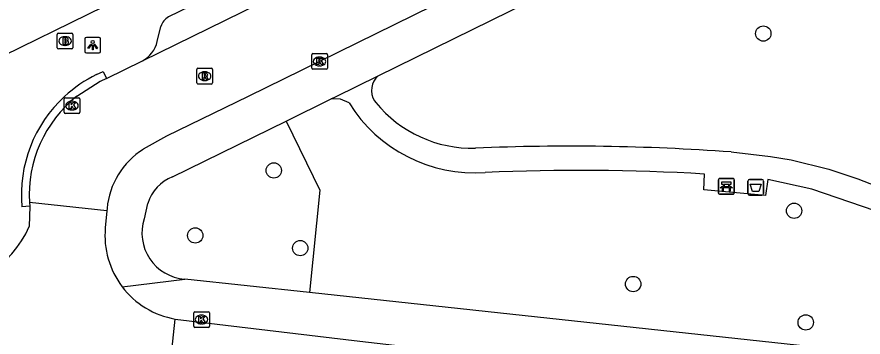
# Model space of a CAD drawing. Extents: x 160457 to 162082, y 388340 to 389736.
# Drawn here: x 161449.3 to 161503.3, y 388484.7 to 388505.1 of the extents above; entities that cross this region are included whole.
import ezdxf

# ---------------------------------------------------------------- set-up
doc = ezdxf.new("R2010")
doc.units = 0
for name, color, linetype in [('IMGEO_Afvalbak', 7, 'Continuous'), ('IMGEO_Bank', 7, 'Continuous'), ('IMGEO_Boom', 7, 'Continuous'), ('IMGEO_Brandkraan', 7, 'Continuous'), ('IMGEO_Groenvoorziening', 7, 'Continuous'), ('IMGEO_Kolk', 7, 'Continuous'), ('IMGEO_Lichtpunt', 7, 'Continuous'), ('IMGEO_Rijbaan_lokaal_open', 7, 'Continuous'), ('IMGEO_Rioolput', 7, 'Continuous'), ('IMGEO_Voetpad_halfverhard', 7, 'Continuous'), ('IMGEO_Voetpad_open', 7, 'Continuous')]:
    doc.layers.add(name, color=color, linetype=linetype)

msp = doc.modelspace()

# ---------------------------------------------------------------- linework, layer by layer
at = {"layer": 'IMGEO_Afvalbak'}
for p, q in [((161495.919, 388493.797), (161495.919, 388494.597)), ((161495.919, 388494.597), (161495.919, 388493.797)), ((161496.019, 388494.697), (161496.809, 388494.697)), ((161496.809, 388494.697), (161496.019, 388494.697)), ((161496.909, 388494.597), (161496.909, 388493.797)), ((161496.909, 388493.797), (161496.909, 388494.597)), ((161496.809, 388493.697), (161496.019, 388493.697)), ((161496.019, 388493.697), (161496.809, 388493.697))]:
    msp.add_line(p, q, dxfattribs=at)
msp.add_lwpolyline([(161496.062, 388494.411), (161496.766, 388494.411), (161496.617, 388493.941), (161496.211, 388493.941), (161496.062, 388494.411)], dxfattribs=at)
for centre, start, end in [((161496.019, 388494.597), 90, 180), ((161496.019, 388494.597), 90, 180), ((161496.809, 388494.597), 0, 90), ((161496.809, 388494.597), 360, 90), ((161496.019, 388493.797), 180, 270), ((161496.019, 388493.797), 180, 270), ((161496.809, 388493.797), 270, 0), ((161496.809, 388493.797), 270, 0)]:
    msp.add_arc(centre, 0.1, start, end, dxfattribs=at)
at = {"layer": 'IMGEO_Bank'}
for p, q in [((161494.042, 388493.837), (161494.042, 388494.678)), ((161494.042, 388494.678), (161494.042, 388493.837)), ((161494.117, 388494.762), (161494.958, 388494.762)), ((161494.958, 388494.762), (161494.117, 388494.762)), ((161495.042, 388494.687), (161495.042, 388493.846)), ((161495.042, 388493.846), (161495.042, 388494.687)), ((161494.739, 388494.16), (161494.346, 388494.16)), ((161494.351, 388494.268), (161494.351, 388494.374)), ((161494.395, 388494.374), (161494.395, 388494.268)), ((161494.683, 388494.38), (161494.401, 388494.38)), ((161494.401, 388494.262), (161494.683, 388494.262)), ((161494.689, 388494.268), (161494.689, 388494.374)), ((161494.733, 388494.374), (161494.733, 388494.268)), ((161494.967, 388493.762), (161494.126, 388493.762)), ((161494.126, 388493.762), (161494.967, 388493.762))]:
    msp.add_line(p, q, dxfattribs=at)
for points in [[(161494.345, 388494.38), (161494.259, 388494.38), (161494.259, 388494.541), (161494.822, 388494.541), (161494.822, 388494.38), (161494.739, 388494.38)], [(161494.289, 388494.16), (161494.147, 388494.16), (161494.259, 388494.262), (161494.345, 388494.262)], [(161494.339, 388494.153), (161494.339, 388493.946), (161494.296, 388493.946), (161494.296, 388494.153)], [(161494.739, 388494.262), (161494.822, 388494.262), (161494.934, 388494.16), (161494.795, 388494.16)], [(161494.789, 388494.153), (161494.789, 388493.946), (161494.745, 388493.946), (161494.745, 388494.153)]]:
    msp.add_lwpolyline(points, dxfattribs=at)
for centre, radius, start, end in [((161494.12, 388494.684), 0.0779, 92.4484, 184.2845), ((161494.12, 388494.684), 0.0779, 92.4484, 184.2845), ((161494.964, 388494.684), 0.0779, 2.4484, 94.2845), ((161494.964, 388494.684), 0.0779, 2.4484, 94.2845), ((161494.289, 388494.153), 0.00671, 2.8957, 87.1043), ((161494.346, 388494.153), 0.00671, 92.8957, 177.1043), ((161494.344, 388494.373), 0.00671, 2.8957, 87.1043), ((161494.344, 388494.269), 0.00671, 272.8957, 357.1043), ((161494.401, 388494.373), 0.00671, 92.8957, 177.1043), ((161494.401, 388494.269), 0.00671, 182.8957, 267.1043), ((161494.683, 388494.373), 0.00671, 2.8957, 87.1043), ((161494.683, 388494.269), 0.00671, 272.8957, 357.1043), ((161494.74, 388494.373), 0.00671, 92.8957, 177.1043), ((161494.74, 388494.269), 0.00671, 182.8957, 267.1043), ((161494.738, 388494.153), 0.00671, 2.8957, 87.1043), ((161494.795, 388494.153), 0.00671, 92.8957, 177.1043), ((161494.12, 388493.84), 0.0779, 182.4484, 274.2845), ((161494.12, 388493.84), 0.0779, 182.4484, 274.2845), ((161494.964, 388493.84), 0.0779, 272.4484, 4.2845), ((161494.964, 388493.84), 0.0779, 272.4484, 4.2845)]:
    msp.add_arc(centre, radius, start, end, dxfattribs=at)
at = {"layer": 'IMGEO_Boom'}
for centre in [(161496.899, 388504.002), (161465.682, 388495.274), (161498.862, 388492.705), (161460.674, 388491.131), (161467.367, 388490.324), (161488.598, 388488.036), (161499.603, 388485.589)]:
    msp.add_circle(centre, 0.489, dxfattribs=at)
at = {"layer": 'IMGEO_Brandkraan'}
for p, q in [((161451.873, 388503.098), (161451.873, 388503.95)), ((161451.948, 388504.024), (161452.8, 388504.024)), ((161452.361, 388503.804), (161452.386, 388503.804)), ((161452.874, 388503.95), (161452.874, 388503.098)), ((161452.384, 388503.244), (161452.359, 388503.244)), ((161452.8, 388503.024), (161451.948, 388503.024))]:
    msp.add_line(p, q, dxfattribs=at)
for points in [[(161451.873, 388503.098), (161451.873, 388503.95)], [(161451.948, 388504.024), (161452.8, 388504.024)], [(161452.221, 388503.724), (161452.221, 388503.324), (161452.434, 388503.324)], [(161452.452, 388503.724), (161452.221, 388503.724)], [(161452.4, 388503.643), (161452.346, 388503.643), (161452.346, 388503.567)], [(161452.874, 388503.95), (161452.874, 388503.098)], [(161452.346, 388503.567), (161452.399, 388503.567)], [(161452.408, 388503.491), (161452.346, 388503.491), (161452.346, 388503.41)], [(161452.346, 388503.41), (161452.408, 388503.41)], [(161452.8, 388503.024), (161451.948, 388503.024)]]:
    msp.add_lwpolyline(points, dxfattribs=at)
for centre, radius, start, end in [((161451.95, 388503.948), 0.0765, 91.552, 178.448), ((161451.95, 388503.948), 0.0765, 91.552, 178.448), ((161452.401, 388503.605), 0.0379, 267.8285, 90.9355), ((161452.456, 388503.579), 0.145, 59.4692, 91.5367), ((161452.481, 388503.626), 0.0922, 285.5137, 58.1501), ((161452.798, 388503.948), 0.0765, 1.552, 88.448), ((161452.798, 388503.948), 0.0765, 1.552, 88.448), ((161451.95, 388503.1), 0.0765, 181.552, 268.448), ((161451.95, 388503.1), 0.0765, 181.552, 268.448), ((161452.409, 388503.45), 0.0404, 269.8759, 90.5077), ((161452.44, 388503.575), 0.251, 268.6676, 293.5347), ((161452.486, 388503.434), 0.105, 301.3115, 78.989), ((161452.798, 388503.1), 0.0765, 271.552, 358.448), ((161452.798, 388503.1), 0.0765, 271.552, 358.448)]:
    msp.add_arc(centre, radius, start, end, dxfattribs=at)
for centre, major_axis, ratio, start_param, end_param in [((161452.36, 388503.524), (-0.387, 0.002), 0.722429, 4.712389, 7.853982), ((161452.385, 388503.524), (-0.39, 0.002), 0.717154, 1.570796, 4.712389)]:
    msp.add_ellipse(centre, major_axis=major_axis, ratio=ratio, start_param=start_param, end_param=end_param, dxfattribs=at)
at = {"layer": 'IMGEO_Groenvoorziening'}
msp.add_lwpolyline([(161466.464, 388498.425), (161468.615, 388494.019), (161467.966, 388487.488)], dxfattribs=at)
at = {"layer": 'IMGEO_Kolk'}
for p, q in [((161468.1, 388501.797), (161468.1, 388502.649)), ((161468.175, 388502.723), (161469.027, 388502.723)), ((161468.588, 388502.503), (161468.613, 388502.503)), ((161469.101, 388502.649), (161469.101, 388501.797)), ((161469.027, 388501.723), (161468.175, 388501.723)), ((161468.611, 388501.943), (161468.586, 388501.943)), ((161452.314, 388498.986), (161452.314, 388499.838)), ((161452.389, 388499.912), (161453.241, 388499.912)), ((161453.315, 388499.838), (161453.315, 388498.986)), ((161452.802, 388499.692), (161452.827, 388499.692)), ((161453.241, 388498.912), (161452.389, 388498.912)), ((161452.825, 388499.132), (161452.8, 388499.132)), ((161460.573, 388485.345), (161460.573, 388486.197)), ((161460.648, 388486.271), (161461.5, 388486.271)), ((161461.061, 388486.051), (161461.086, 388486.051)), ((161461.574, 388486.197), (161461.574, 388485.345)), ((161461.5, 388485.271), (161460.648, 388485.271)), ((161461.084, 388485.491), (161461.059, 388485.491))]:
    msp.add_line(p, q, dxfattribs=at)
for points in [[(161468.1, 388501.797), (161468.1, 388502.649)], [(161468.175, 388502.723), (161469.027, 388502.723)], [(161469.101, 388502.649), (161469.101, 388501.797)], [(161468.421, 388502.423), (161468.544, 388502.423), (161468.544, 388502.272), (161468.674, 388502.423), (161468.838, 388502.423), (161468.692, 388502.272), (161468.845, 388502.023), (161468.693, 388502.023), (161468.608, 388502.187), (161468.544, 388502.12), (161468.544, 388502.023), (161468.421, 388502.023), (161468.421, 388502.423)], [(161469.027, 388501.723), (161468.175, 388501.723)], [(161452.314, 388498.986), (161452.314, 388499.838)], [(161452.389, 388499.912), (161453.241, 388499.912)], [(161453.315, 388499.838), (161453.315, 388498.986)], [(161452.635, 388499.612), (161452.758, 388499.612), (161452.758, 388499.461), (161452.888, 388499.612), (161453.052, 388499.612), (161452.906, 388499.461), (161453.059, 388499.212), (161452.907, 388499.212), (161452.822, 388499.376), (161452.758, 388499.309), (161452.758, 388499.212), (161452.635, 388499.212), (161452.635, 388499.612)], [(161453.241, 388498.912), (161452.389, 388498.912)], [(161460.573, 388485.345), (161460.573, 388486.197)], [(161460.648, 388486.271), (161461.5, 388486.271)], [(161460.894, 388485.971), (161461.017, 388485.971), (161461.017, 388485.82), (161461.147, 388485.971), (161461.311, 388485.971), (161461.165, 388485.82), (161461.318, 388485.571), (161461.166, 388485.571), (161461.081, 388485.735), (161461.017, 388485.668), (161461.017, 388485.571), (161460.894, 388485.571), (161460.894, 388485.971)], [(161461.574, 388486.197), (161461.574, 388485.345)], [(161461.5, 388485.271), (161460.648, 388485.271)]]:
    msp.add_lwpolyline(points, dxfattribs=at)
for centre, start, end in [((161468.177, 388502.647), 91.552, 178.448), ((161468.177, 388502.647), 91.552, 178.448), ((161469.025, 388502.647), 1.552, 88.448), ((161469.025, 388502.647), 1.552, 88.448), ((161468.177, 388501.799), 181.552, 268.448), ((161468.177, 388501.799), 181.552, 268.448), ((161469.025, 388501.799), 271.552, 358.448), ((161469.025, 388501.799), 271.552, 358.448), ((161452.391, 388499.836), 91.552, 178.448), ((161452.391, 388499.836), 91.552, 178.448), ((161453.239, 388499.836), 1.552, 88.448), ((161453.239, 388499.836), 1.552, 88.448), ((161452.391, 388498.988), 181.552, 268.448), ((161452.391, 388498.988), 181.552, 268.448), ((161453.239, 388498.988), 271.552, 358.448), ((161453.239, 388498.988), 271.552, 358.448), ((161460.65, 388486.195), 91.552, 178.448), ((161460.65, 388486.195), 91.552, 178.448), ((161461.498, 388486.195), 1.552, 88.448), ((161461.498, 388486.195), 1.552, 88.448), ((161460.65, 388485.347), 181.552, 268.448), ((161460.65, 388485.347), 181.552, 268.448), ((161461.498, 388485.347), 271.552, 358.448), ((161461.498, 388485.347), 271.552, 358.448)]:
    msp.add_arc(centre, 0.0765, start, end, dxfattribs=at)
for centre, major_axis, ratio, start_param, end_param in [((161468.587, 388502.223), (-0.387, 0.002), 0.722429, 4.712389, 7.853982), ((161468.612, 388502.223), (-0.39, 0.002), 0.717154, 1.570796, 4.712389), ((161452.801, 388499.412), (-0.387, 0.002), 0.722429, 4.712389, 7.853982), ((161452.826, 388499.412), (-0.39, 0.002), 0.717154, 1.570796, 4.712389), ((161461.06, 388485.771), (-0.387, 0.002), 0.722429, 4.712389, 7.853982), ((161461.085, 388485.771), (-0.39, 0.002), 0.717154, 1.570796, 4.712389)]:
    msp.add_ellipse(centre, major_axis=major_axis, ratio=ratio, start_param=start_param, end_param=end_param, dxfattribs=at)
at = {"layer": 'IMGEO_Lichtpunt'}
for p, q in [((161453.634, 388503.665), (161453.634, 388502.858)), ((161453.634, 388503.665), (161453.634, 388502.858)), ((161454.536, 388503.76), (161453.728, 388503.76)), ((161454.536, 388503.76), (161453.728, 388503.76)), ((161454.63, 388502.858), (161454.63, 388503.665)), ((161454.63, 388502.858), (161454.63, 388503.665)), ((161453.728, 388502.764), (161454.536, 388502.764)), ((161453.728, 388502.764), (161454.536, 388502.764))]:
    msp.add_line(p, q, dxfattribs=at)
for points in [[(161454.008, 388503.329), (161454.047, 388503.301), (161453.859, 388503.039), (161453.821, 388503.066), (161454.008, 388503.329)], [(161454.11, 388503.281), (161454.157, 388503.281), (161454.157, 388502.959), (161454.11, 388502.959), (161454.11, 388503.281)], [(161454.22, 388503.301), (161454.258, 388503.328), (161454.445, 388503.066), (161454.406, 388503.038), (161454.22, 388503.301)]]:
    msp.add_lwpolyline(points, dxfattribs=at)
msp.add_circle((161454.133, 388503.463), 0.0994, dxfattribs=at)
for centre, start, end in [((161453.728, 388503.665), 90, 180), ((161453.728, 388503.665), 90, 180), ((161454.536, 388503.665), 0, 90), ((161454.536, 388503.665), 0, 90), ((161453.728, 388502.858), 180, 270), ((161453.728, 388502.858), 180, 270), ((161454.536, 388502.858), 270, 0), ((161454.536, 388502.858), 270, 360)]:
    msp.add_arc(centre, 0.0946, start, end, dxfattribs=at)
at = {"layer": 'IMGEO_Rijbaan_lokaal_open'}
for points in [[(161519.406, 388527.111), (161516.676, 388525.768), (161500, 388517.612), (161482.962, 388509.292), (161468.597, 388502.224), (161464.037, 388500), (161458.843, 388497.467), (161457.352, 388496.622)], [(161457.307, 388502.271), (161464.724, 388505.895)], [(161455.02, 388501.139), (161457.307, 388502.271)], [(161455.02, 388501.139), (161454.602, 388500.939), (161453.113, 388500)], [(161450.114, 388493.005), (161450.086, 388491.702)], [(161450.097, 388493.234), (161450.114, 388493.005)], [(161455.037, 388492.704), (161450.097, 388493.234)], [(161455.051, 388492.85), (161455.037, 388492.704)], [(161455.037, 388492.704), (161454.935, 388491.619)], [(161458.884, 388480.995), (161459.398, 388485.805)], [(161459.398, 388485.805), (161471.176, 388484.383), (161476.148, 388483.819), (161500.646, 388481.224)]]:
    msp.add_lwpolyline(points, dxfattribs=at)
for centre, radius, start, end in [((161458.12, 388493.713), 8.038, 128.535, 183.4143), ((161460.029, 388492.401), 4.998, 122.3832, 174.8486), ((161444.059, 388494.314), 6.569, 265.2964, 336.5721), ((161460.315, 388491.13), 5.402, 174.8036, 217.1839), ((161460.316, 388491.13), 5.403, 217.1704, 260.213)]:
    msp.add_arc(centre, radius, start, end, dxfattribs=at)
at = {"layer": 'IMGEO_Rioolput'}
for p, q in [((161460.77, 388500.86), (161460.77, 388501.712)), ((161460.845, 388501.786), (161461.697, 388501.786)), ((161461.258, 388501.566), (161461.283, 388501.566)), ((161461.771, 388501.712), (161461.771, 388500.86)), ((161461.281, 388501.006), (161461.256, 388501.006)), ((161461.697, 388500.786), (161460.845, 388500.786))]:
    msp.add_line(p, q, dxfattribs=at)
for points in [[(161460.77, 388500.86), (161460.77, 388501.712)], [(161460.845, 388501.786), (161461.697, 388501.786)], [(161461.359, 388501.484), (161461.107, 388501.486), (161461.107, 388501.086)], [(161461.771, 388501.712), (161461.771, 388500.86)], [(161461.107, 388501.086), (161461.231, 388501.086), (161461.231, 388501.248), (161461.242, 388501.248)], [(161461.285, 388501.405), (161461.231, 388501.405), (161461.231, 388501.324)], [(161461.231, 388501.324), (161461.283, 388501.324)], [(161461.289, 388501.219), (161461.36, 388501.086), (161461.5, 388501.086), (161461.435, 388501.212)], [(161461.697, 388500.786), (161460.845, 388500.786)]]:
    msp.add_lwpolyline(points, dxfattribs=at)
for centre, radius, start, end in [((161460.847, 388501.71), 0.0765, 91.552, 178.448), ((161460.847, 388501.71), 0.0765, 91.552, 178.448), ((161461.358, 388501.374), 0.109, 350.3612, 89.416), ((161461.695, 388501.71), 0.0765, 1.552, 88.448), ((161461.695, 388501.71), 0.0765, 1.552, 88.448), ((161461.241, 388501.195), 0.0533, 26.0293, 88.6989), ((161461.267, 388501.513), 0.19, 274.7715, 282.9687), ((161461.291, 388501.309), 0.0964, 77.0061, 93.1865), ((161461.305, 388501.366), 0.0378, 276.6634, 79.6772), ((161461.356, 388501.374), 0.112, 277.5842, 350.9817), ((161461.34, 388501.159), 0.108, 29.5134, 73.7905), ((161460.847, 388500.862), 0.0765, 181.552, 268.448), ((161460.847, 388500.862), 0.0765, 181.552, 268.448), ((161461.695, 388500.862), 0.0765, 271.552, 358.448), ((161461.695, 388500.862), 0.0765, 271.552, 358.448)]:
    msp.add_arc(centre, radius, start, end, dxfattribs=at)
for centre, major_axis, ratio, start_param, end_param in [((161461.257, 388501.286), (-0.387, 0.002), 0.722429, 4.712389, 7.853982), ((161461.282, 388501.286), (-0.39, 0.002), 0.717154, 1.570796, 4.712389)]:
    msp.add_ellipse(centre, major_axis=major_axis, ratio=ratio, start_param=start_param, end_param=end_param, dxfattribs=at)
at = {"layer": 'IMGEO_Voetpad_halfverhard'}
for points in [[(161470.48, 388499.579), (161469.929, 388499.816), (161469.33, 388499.835)], [(161472.107, 388499.712), (161472.187, 388499.609)], [(161494.85, 388496.455), (161497.359, 388496.161), (161498.679, 388495.953), (161501.069, 388495.355), (161502.933, 388494.741), (161506.848, 388493.209), (161511.722, 388491.037)], [(161516.728, 388487.053), (161504.844, 388492.423), (161500, 388494.073), (161497.178, 388494.705), (161497.028, 388493.678), (161493.096, 388494.046), (161493.151, 388495.049)]]:
    msp.add_lwpolyline(points, dxfattribs=at)
for centre, radius, start, end in [((161473.179, 388500.374), 1.26, 131.6257, 211.7043), ((161478.491, 388504.56), 9.433, 211.8714, 274.1262), ((161478.337, 388504.639), 7.945, 219.2809, 271.4962), ((161484.563, 388352.81), 144.013, 85.90395, 92.39551), ((161485.165, 388358.69), 136.592, 86.64837, 92.51563)]:
    msp.add_arc(centre, radius, start, end, dxfattribs=at)
at = {"layer": 'IMGEO_Voetpad_open'}
for points in [[(161472.342, 388501.316), (161500, 388514.916), (161506.65, 388518.184), (161554.308, 388541.602), (161568.602, 388548.586), (161583.909, 388556.036)], [(161475.089, 388515.644), (161443.126, 388500), (161431.059, 388494.094)], [(161458.956, 388505.062), (161463.935, 388507.51)], [(161458.246, 388503.497), (161458.486, 388504.462)], [(161454.383, 388501.389), (161454.805, 388501.591), (161455.02, 388501.139)], [(161469.33, 388499.835), (161469.666, 388500), (161472.342, 388501.316)], [(161466.464, 388498.425), (161469.33, 388499.835)], [(161459.231, 388494.869), (161466.464, 388498.425)], [(161450.114, 388493.005), (161449.616, 388492.961)], [(161457.426, 388492.201), (161457.642, 388493.172)], [(161456.011, 388487.865), (161459.998, 388488.35)], [(161467.966, 388487.488), (161459.998, 388488.35)], [(161542.57, 388479.422), (161500, 388484.025), (161467.966, 388487.488)]]:
    msp.add_lwpolyline(points, dxfattribs=at)
for centre, radius, start, end in [((161459.48, 388504.168), 1.036, 120.3486, 163.5058), ((161456.477, 388503.879), 1.81, 297.293, 347.8096), ((161458.084, 388493.761), 8.478, 115.8812, 132.6194), ((161458.107, 388493.719), 8.525, 132.5437, 185.1023), ((161460.209, 388492.361), 2.692, 111.3016, 162.4633), ((161460.208, 388491.275), 2.933, 161.5922, 265.884)]:
    msp.add_arc(centre, radius, start, end, dxfattribs=at)

doc.saveas('drawing.dxf')
